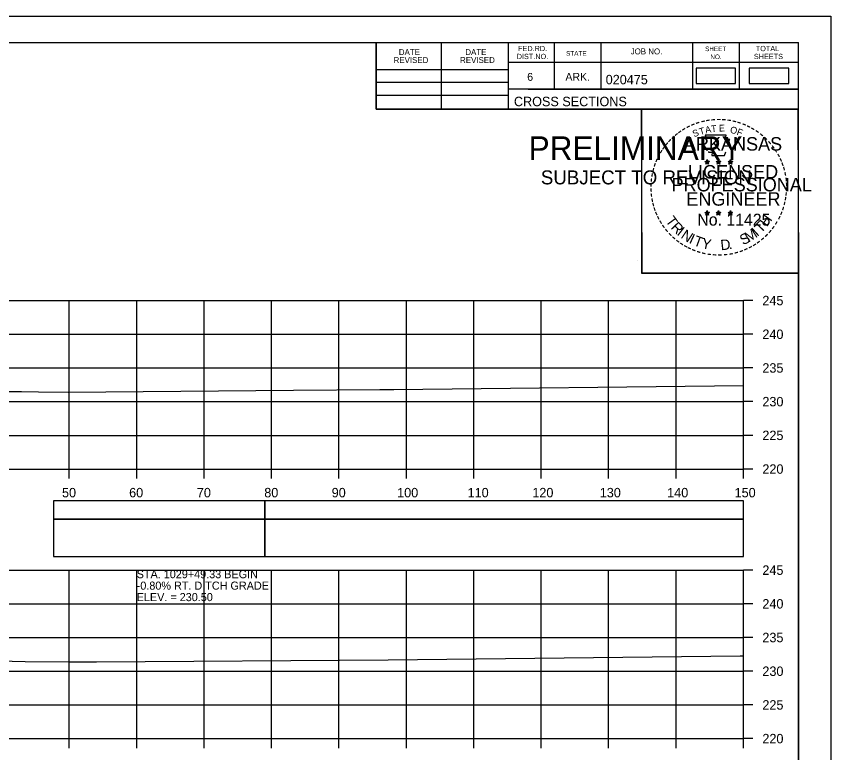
# Model space of a CAD drawing. Extents: x 1386544 to 1388153, y 379785 to 390999.
# Drawn here: x 1387390 to 1387510.8, y 384892.3 to 385001.6 of the extents above; entities that cross this region are included whole.
import ezdxf

# ---------------------------------------------------------------- set-up
doc = ezdxf.new("R2010")
doc.units = 0
for name, color, linetype in [('R_Axis', 7, 'Continuous'), ('R_Axis Annot', 7, 'Continuous'), ('R_Border', 7, 'Continuous'), ('R_Border PE', 7, 'Continuous'), ('R_Border Prem', 7, 'Continuous'), ('R_Exist Surface', 7, 'Continuous'), ('R_Fin Surface Annot', 7, 'Continuous'), ('R_Grid', 7, 'Continuous'), ('R_No Plot', 7, 'Continuous'), ('R_Striping', 7, 'Continuous'), ('S_SHOULDER', 7, 'Continuous')]:
    doc.layers.add(name, color=color, linetype=linetype)

msp = doc.modelspace()

# ---------------------------------------------------------------- linework, layer by layer
at = {"layer": 'R_Axis'}
for p, q in [((1387497.88, 384934.37), (1387497.88, 384959.37)), ((1387499.28, 384959.37), (1387497.88, 384959.37)), ((1387499.28, 384954.37), (1387497.88, 384954.37)), ((1387499.28, 384949.37), (1387497.88, 384949.37)), ((1387499.28, 384944.37), (1387497.88, 384944.37)), ((1387499.28, 384939.37), (1387497.88, 384939.37)), ((1387197.88, 384934.37), (1387497.88, 384934.37)), ((1387397.88, 384932.97), (1387397.88, 384934.37)), ((1387407.88, 384932.97), (1387407.88, 384934.37)), ((1387417.88, 384932.97), (1387417.88, 384934.37)), ((1387427.88, 384932.97), (1387427.88, 384934.37)), ((1387437.88, 384932.97), (1387437.88, 384934.37)), ((1387447.88, 384932.97), (1387447.88, 384934.37)), ((1387457.88, 384932.97), (1387457.88, 384934.37)), ((1387467.88, 384932.97), (1387467.88, 384934.37)), ((1387477.88, 384932.97), (1387477.88, 384934.37)), ((1387487.88, 384932.97), (1387487.88, 384934.37)), ((1387497.88, 384932.97), (1387497.88, 384934.37)), ((1387499.28, 384934.37), (1387497.88, 384934.37)), ((1387497.88, 384894.37), (1387497.88, 384919.37)), ((1387499.28, 384919.37), (1387497.88, 384919.37)), ((1387499.28, 384914.37), (1387497.88, 384914.37)), ((1387499.28, 384909.37), (1387497.88, 384909.37)), ((1387499.28, 384904.37), (1387497.88, 384904.37)), ((1387499.28, 384899.37), (1387497.88, 384899.37)), ((1387197.88, 384894.37), (1387497.88, 384894.37)), ((1387397.88, 384892.97), (1387397.88, 384894.37)), ((1387407.88, 384892.97), (1387407.88, 384894.37)), ((1387417.88, 384892.97), (1387417.88, 384894.37)), ((1387427.88, 384892.97), (1387427.88, 384894.37)), ((1387437.88, 384892.97), (1387437.88, 384894.37)), ((1387447.88, 384892.97), (1387447.88, 384894.37)), ((1387457.88, 384892.97), (1387457.88, 384894.37)), ((1387467.88, 384892.97), (1387467.88, 384894.37)), ((1387477.88, 384892.97), (1387477.88, 384894.37)), ((1387487.88, 384892.97), (1387487.88, 384894.37)), ((1387497.88, 384892.97), (1387497.88, 384894.37)), ((1387499.28, 384894.37), (1387497.88, 384894.37))]:
    msp.add_line(p, q, dxfattribs=at)
at = {"layer": 'R_Axis Annot'}
for points in [[(1387426.9, 384926.92), (1387497.88, 384926.92), (1387497.88, 384929.63), (1387426.9, 384929.63)], [(1387426.9, 384921.39), (1387497.88, 384921.39), (1387497.88, 384926.92), (1387426.9, 384926.92)]]:
    msp.add_lwpolyline(points, close=True, dxfattribs=at)
at = {"layer": 'R_Border'}
for p, q in [((1387189.88, 384997.66), (1387506.06, 384997.66)), ((1387443.42, 384987.78), (1387443.42, 384997.66)), ((1387453.1, 384987.78), (1387453.1, 384997.66)), ((1387462.96, 384997.66), (1387462.96, 384987.78)), ((1387469.8, 384997.66), (1387469.8, 384990.72)), ((1387476.74, 384997.66), (1387476.74, 384990.72)), ((1387490.32, 384997.66), (1387490.32, 384990.72)), ((1387497.26, 384997.66), (1387497.26, 384990.72)), ((1387506.06, 384792.2), (1387506.06, 384997.66)), ((1387506.06, 384994.72), (1387462.96, 384994.72)), ((1387506.06, 384994.74), (1387506.06, 384994.74)), ((1387443.42, 384993.64), (1387462.96, 384993.64)), ((1387443.42, 384991.78), (1387462.96, 384991.78)), ((1387443.42, 384989.84), (1387462.96, 384989.84)), ((1387506.06, 384990.72), (1387462.96, 384990.72)), ((1387465.92, 384990.72), (1387506.06, 384990.72)), ((1387506.06, 384987.78), (1387443.42, 384987.78))]:
    msp.add_line(p, q, dxfattribs=at)
at = {"layer": 'R_Border PE'}
for p, q in [((1387492.5, 384980.29), (1387492.45, 384980.04)), ((1387492.5, 384979.92), (1387492.5, 384980.29)), ((1387492.5, 384980.29), (1387492.54, 384980.04)), ((1387494.17, 384980.29), (1387494.12, 384980.04)), ((1387494.17, 384979.92), (1387494.17, 384980.29)), ((1387494.17, 384980.29), (1387494.21, 384980.04)), ((1387495.93, 384980.28), (1387495.89, 384980.02)), ((1387495.93, 384979.91), (1387495.93, 384980.28)), ((1387495.93, 384980.28), (1387495.98, 384980.03)), ((1387492.15, 384980.03), (1387492.5, 384979.92)), ((1387492.15, 384980.03), (1387492.4, 384979.99)), ((1387492.15, 384980.03), (1387492.38, 384979.91)), ((1387492.28, 384979.63), (1387492.5, 384979.92)), ((1387492.28, 384979.63), (1387492.41, 384979.87)), ((1387492.28, 384979.63), (1387492.49, 384979.84)), ((1387492.71, 384979.63), (1387492.49, 384979.84)), ((1387492.84, 384980.03), (1387492.5, 384979.92)), ((1387492.71, 384979.63), (1387492.5, 384979.92)), ((1387492.84, 384980.03), (1387492.56, 384979.99)), ((1387492.71, 384979.63), (1387492.57, 384979.92)), ((1387492.84, 384980.03), (1387492.64, 384979.93)), ((1387493.82, 384980.03), (1387494.17, 384979.92)), ((1387493.82, 384980.03), (1387494.07, 384979.99)), ((1387493.82, 384980.03), (1387494.05, 384979.91)), ((1387493.95, 384979.63), (1387494.17, 384979.92)), ((1387493.95, 384979.63), (1387494.08, 384979.87)), ((1387493.95, 384979.63), (1387494.16, 384979.84)), ((1387494.38, 384979.63), (1387494.16, 384979.84)), ((1387494.51, 384980.03), (1387494.17, 384979.92)), ((1387494.38, 384979.63), (1387494.17, 384979.92)), ((1387494.51, 384980.03), (1387494.23, 384979.99)), ((1387494.38, 384979.63), (1387494.24, 384979.92)), ((1387494.51, 384980.03), (1387494.31, 384979.93)), ((1387495.58, 384980.02), (1387495.93, 384979.91)), ((1387495.58, 384980.02), (1387495.83, 384979.98)), ((1387495.58, 384980.02), (1387495.82, 384979.9)), ((1387495.71, 384979.61), (1387495.93, 384979.91)), ((1387495.71, 384979.61), (1387495.84, 384979.86)), ((1387495.71, 384979.61), (1387495.93, 384979.83)), ((1387496.28, 384980.02), (1387495.93, 384979.91)), ((1387496.14, 384979.61), (1387495.93, 384979.91)), ((1387496.14, 384979.61), (1387495.93, 384979.83)), ((1387496.28, 384980.02), (1387495.99, 384979.97)), ((1387496.14, 384979.61), (1387496.01, 384979.91)), ((1387496.28, 384980.02), (1387496.07, 384979.92)), ((1387492.14, 384972.46), (1387492.49, 384972.35)), ((1387492.14, 384972.46), (1387492.4, 384972.42)), ((1387492.14, 384972.46), (1387492.38, 384972.34)), ((1387492.28, 384972.05), (1387492.49, 384972.35)), ((1387492.28, 384972.05), (1387492.4, 384972.3)), ((1387492.28, 384972.05), (1387492.49, 384972.27)), ((1387492.49, 384972.72), (1387492.45, 384972.46)), ((1387492.49, 384972.35), (1387492.49, 384972.72)), ((1387492.49, 384972.72), (1387492.54, 384972.47)), ((1387492.84, 384972.46), (1387492.49, 384972.35)), ((1387492.7, 384972.05), (1387492.49, 384972.35)), ((1387492.7, 384972.05), (1387492.49, 384972.27)), ((1387492.84, 384972.46), (1387492.55, 384972.41)), ((1387492.7, 384972.05), (1387492.57, 384972.34)), ((1387492.84, 384972.46), (1387492.63, 384972.36)), ((1387493.81, 384972.46), (1387494.16, 384972.35)), ((1387493.81, 384972.46), (1387494.06, 384972.42)), ((1387493.81, 384972.46), (1387494.05, 384972.34)), ((1387493.94, 384972.05), (1387494.16, 384972.35)), ((1387493.94, 384972.05), (1387494.07, 384972.3)), ((1387493.94, 384972.05), (1387494.16, 384972.27)), ((1387494.16, 384972.72), (1387494.12, 384972.46)), ((1387494.16, 384972.35), (1387494.16, 384972.72)), ((1387494.16, 384972.72), (1387494.21, 384972.47)), ((1387494.51, 384972.46), (1387494.16, 384972.35)), ((1387494.37, 384972.05), (1387494.16, 384972.35)), ((1387494.37, 384972.05), (1387494.16, 384972.27)), ((1387494.51, 384972.46), (1387494.22, 384972.41)), ((1387494.37, 384972.05), (1387494.24, 384972.34)), ((1387494.51, 384972.46), (1387494.3, 384972.36)), ((1387495.58, 384972.45), (1387495.93, 384972.34)), ((1387495.58, 384972.45), (1387495.83, 384972.41)), ((1387495.58, 384972.45), (1387495.82, 384972.33)), ((1387495.71, 384972.04), (1387495.93, 384972.34)), ((1387495.71, 384972.04), (1387495.84, 384972.29)), ((1387495.71, 384972.04), (1387495.93, 384972.26)), ((1387495.93, 384972.71), (1387495.89, 384972.45)), ((1387495.93, 384972.34), (1387495.93, 384972.71)), ((1387495.93, 384972.71), (1387495.98, 384972.46)), ((1387496.27, 384972.45), (1387495.93, 384972.34)), ((1387496.14, 384972.04), (1387495.93, 384972.34)), ((1387496.14, 384972.04), (1387495.93, 384972.26)), ((1387496.27, 384972.45), (1387495.99, 384972.4)), ((1387496.14, 384972.04), (1387496, 384972.33)), ((1387496.27, 384972.45), (1387496.07, 384972.35))]:
    msp.add_line(p, q, dxfattribs=at)
for points in [[(1387492.19, 384983.91), (1387492.46, 384983.09)], [(1387495.7, 384982.99), (1387495.84, 384983.27), (1387495.16, 384983.25), (1387495.3, 384983.91), (1387492.19, 384983.91)], [(1387492.68, 384981.49), (1387492.68, 384981.4), (1387493.24, 384981.38), (1387493.19, 384980.91), (1387495.06, 384980.91), (1387495.26, 384981.45)], [(1387492.5, 384980.29), (1387492.71, 384979.63), (1387492.15, 384980.03), (1387492.84, 384980.03), (1387492.28, 384979.63), (1387492.5, 384980.29)], [(1387494.17, 384980.29), (1387494.38, 384979.63), (1387493.82, 384980.03), (1387494.51, 384980.03), (1387493.95, 384979.63), (1387494.17, 384980.29)], [(1387495.93, 384980.28), (1387496.14, 384979.61), (1387495.58, 384980.02), (1387496.28, 384980.02), (1387495.71, 384979.61), (1387495.93, 384980.28)], [(1387492.49, 384972.72), (1387492.7, 384972.05), (1387492.14, 384972.46), (1387492.84, 384972.46), (1387492.28, 384972.05), (1387492.49, 384972.72)], [(1387494.16, 384972.72), (1387494.37, 384972.05), (1387493.81, 384972.46), (1387494.51, 384972.46), (1387493.94, 384972.05), (1387494.16, 384972.72)], [(1387495.93, 384972.71), (1387496.14, 384972.04), (1387495.58, 384972.45), (1387496.27, 384972.45), (1387495.71, 384972.04), (1387495.93, 384972.71)]]:
    msp.add_lwpolyline(points, dxfattribs=at)
for centre, radius in [((1387492.49, 384979.92), 0.172), ((1387494.16, 384979.92), 0.172), ((1387495.93, 384979.91), 0.172), ((1387492.49, 384979.92), 0.145), ((1387492.49, 384979.92), 0.116), ((1387492.49, 384979.92), 0.0991), ((1387492.49, 384979.92), 0.0747), ((1387492.49, 384979.92), 0.0495), ((1387492.49, 384979.92), 0.0296), ((1387494.16, 384979.92), 0.145), ((1387494.16, 384979.92), 0.116), ((1387494.16, 384979.92), 0.0991), ((1387494.16, 384979.92), 0.0747), ((1387494.16, 384979.92), 0.0495), ((1387494.16, 384979.92), 0.0296), ((1387495.93, 384979.91), 0.145), ((1387495.93, 384979.91), 0.116), ((1387495.93, 384979.91), 0.0991), ((1387495.93, 384979.91), 0.0747), ((1387495.93, 384979.91), 0.0495), ((1387495.93, 384979.91), 0.0296), ((1387492.49, 384972.35), 0.172), ((1387492.49, 384972.35), 0.145), ((1387492.49, 384972.35), 0.116), ((1387492.49, 384972.35), 0.0991), ((1387492.49, 384972.35), 0.0747), ((1387492.49, 384972.35), 0.0495), ((1387492.49, 384972.35), 0.0296), ((1387494.16, 384972.35), 0.172), ((1387494.16, 384972.35), 0.145), ((1387494.16, 384972.35), 0.116), ((1387494.16, 384972.35), 0.0991), ((1387494.16, 384972.35), 0.0747), ((1387494.16, 384972.35), 0.0495), ((1387494.16, 384972.35), 0.0296), ((1387495.93, 384972.34), 0.172), ((1387495.93, 384972.34), 0.145), ((1387495.93, 384972.34), 0.116), ((1387495.93, 384972.34), 0.0991), ((1387495.93, 384972.34), 0.0747), ((1387495.93, 384972.34), 0.0495), ((1387495.93, 384972.34), 0.0296)]:
    msp.add_circle(centre, radius, dxfattribs=at)
at = {"layer": 'R_Exist Surface'}
for points in [[(1387385.63, 384945.88), (1387390.78, 384945.87), (1387393.3, 384945.82), (1387397.73, 384945.76), (1387431.12, 384946.08), (1387443.92, 384946.16), (1387446.02, 384946.19), (1387497.88, 384946.78)], [(1387385.52, 384905.96), (1387391.34, 384905.83), (1387397.89, 384905.77), (1387398.81, 384905.76), (1387401.92, 384905.78), (1387445.19, 384906.06), (1387497.37, 384906.64), (1387497.88, 384906.65)]]:
    msp.add_lwpolyline(points, dxfattribs=at)
at = {"layer": 'R_Grid'}
for p, q in [((1387197.88, 384959.37), (1387497.88, 384959.37)), ((1387397.88, 384934.37), (1387397.88, 384959.37)), ((1387407.88, 384934.37), (1387407.88, 384959.37)), ((1387417.88, 384934.37), (1387417.88, 384959.37)), ((1387427.88, 384934.37), (1387427.88, 384959.37)), ((1387437.88, 384934.37), (1387437.88, 384959.37)), ((1387447.88, 384934.37), (1387447.88, 384959.37)), ((1387457.88, 384934.37), (1387457.88, 384959.37)), ((1387467.88, 384934.37), (1387467.88, 384959.37)), ((1387477.88, 384934.37), (1387477.88, 384959.37)), ((1387487.88, 384934.37), (1387487.88, 384959.37)), ((1387497.88, 384934.37), (1387497.88, 384959.37)), ((1387197.88, 384954.37), (1387497.88, 384954.37)), ((1387197.88, 384949.37), (1387497.88, 384949.37)), ((1387197.88, 384944.37), (1387497.88, 384944.37)), ((1387197.88, 384939.37), (1387497.88, 384939.37)), ((1387197.88, 384934.37), (1387497.88, 384934.37)), ((1387197.88, 384919.37), (1387497.88, 384919.37)), ((1387397.88, 384894.37), (1387397.88, 384919.37)), ((1387407.88, 384894.37), (1387407.88, 384919.37)), ((1387417.88, 384894.37), (1387417.88, 384919.37)), ((1387427.88, 384894.37), (1387427.88, 384919.37)), ((1387437.88, 384894.37), (1387437.88, 384919.37)), ((1387447.88, 384894.37), (1387447.88, 384919.37)), ((1387457.88, 384894.37), (1387457.88, 384919.37)), ((1387467.88, 384894.37), (1387467.88, 384919.37)), ((1387477.88, 384894.37), (1387477.88, 384919.37)), ((1387487.88, 384894.37), (1387487.88, 384919.37)), ((1387497.88, 384894.37), (1387497.88, 384919.37)), ((1387197.88, 384914.37), (1387497.88, 384914.37)), ((1387197.88, 384909.37), (1387497.88, 384909.37)), ((1387197.88, 384904.37), (1387497.88, 384904.37)), ((1387197.88, 384899.37), (1387497.88, 384899.37)), ((1387197.88, 384894.37), (1387497.88, 384894.37))]:
    msp.add_line(p, q, dxfattribs=at)
at = {"layer": 'R_No Plot'}
for p, q in [((1387177.48, 385001.55), (1387510.81, 385001.55)), ((1387482.1, 384965.32), (1387482.1, 384965.32))]:
    msp.add_line(p, q, dxfattribs=at)
for points in [[(1387177.47, 385001.55), (1387510.81, 385001.55), (1387510.81, 384788.22), (1387177.47, 384788.22)], [(1387423.8, 384997.66), (1387443.42, 384997.66), (1387443.42, 384987.78), (1387459.53, 384987.78), (1387482.73, 384987.78), (1387482.73, 384963.45), (1387506.06, 384963.45), (1387506.06, 384792.2), (1387189.88, 384792.2), (1387189.88, 384997.66)], [(1387482.73, 384987.78), (1387505.94, 384987.78), (1387506.06, 384963.45), (1387482.85, 384963.45)]]:
    msp.add_lwpolyline(points, close=True, dxfattribs=at)
at = {"layer": 'R_Striping'}
for points in [[(1387395.56, 384926.92), (1387426.9, 384926.92), (1387426.9, 384929.63), (1387395.56, 384929.63)], [(1387395.56, 384921.4), (1387426.9, 384921.4), (1387426.9, 384926.92), (1387395.56, 384926.92)]]:
    msp.add_lwpolyline(points, close=True, dxfattribs=at)
at = {"layer": 'S_SHOULDER'}
for points in [[(1387490.87, 384991.56), (1387496.71, 384991.56), (1387496.71, 384993.87), (1387490.87, 384993.87)], [(1387498.74, 384991.56), (1387504.58, 384991.56), (1387504.58, 384993.87), (1387498.74, 384993.87)]]:
    msp.add_lwpolyline(points, close=True, dxfattribs=at)

# ---------------------------------------------------------------- texts
at = {"layer": 'R_Axis Annot'}
for s, p in [('245', (1387500.68, 384958.67)), ('240', (1387500.68, 384953.67)), ('235', (1387500.68, 384948.67)), ('230', (1387500.68, 384943.67)), ('225', (1387500.68, 384938.67)), ('220', (1387500.68, 384933.67)), ('50', (1387396.8, 384930.17)), ('60', (1387406.76, 384930.17)), ('70', (1387416.8, 384930.17)), ('80', (1387426.8, 384930.17)), ('90', (1387436.8, 384930.17)), ('100', (1387446.51, 384930.17)), ('110', (1387456.96, 384930.17)), ('120', (1387466.56, 384930.17)), ('130', (1387476.56, 384930.17)), ('140', (1387486.56, 384930.17)), ('150', (1387496.56, 384930.17)), ('245', (1387500.68, 384918.67)), ('240', (1387500.68, 384913.67)), ('235', (1387500.68, 384908.67)), ('230', (1387500.68, 384903.67)), ('225', (1387500.68, 384898.67)), ('220', (1387500.68, 384893.67))]:
    msp.add_text(s, height=1.4, dxfattribs=at).set_placement(p)
at = {"layer": 'R_Border'}
for s, height, p in [('FED.RD.', 0.782, (1387464.44, 384996.38)), ('SHEET', 0.684, (1387492.18, 384996.38)), ('TOTAL', 0.782, (1387499.7, 384996.38)), ('DATE', 0.879, (1387446.76, 384995.8)), ('DATE', 0.879, (1387456.62, 384995.8)), ('DIST.NO.', 0.782, (1387464.24, 384995.2)), ('STATE', 0.684, (1387471.56, 384995.7)), ('JOB NO.', 0.879, (1387481.14, 384995.9)), ('NO.', 0.684, (1387492.96, 384995.2)), ('SHEETS', 0.782, (1387499.42, 384995.2)), ('REVISED', 0.879, (1387445.98, 384994.62)), ('REVISED', 0.879, (1387455.84, 384994.62)), ('6', 1.17, (1387465.8, 384991.98)), ('ARK.', 1.172, (1387471.46, 384991.98)), ('020475', 1.4, (1387477.44, 384991.46)), ('CROSS SECTIONS', 1.4, (1387463.83, 384988.21))]:
    msp.add_text(s, height=height, rotation=360, dxfattribs=at).set_placement(p)
at = {"layer": 'R_Border PE'}
for s, height, rotation, p in [('-', 1.6, 10.2193, (1387492.36, 384985.44)), ('-', 1.6, 5.8968, (1387493.09, 384985.55)), ('-', 1.6, 0.1862, (1387493.86, 384985.62)), ('-', 1.6, 357.743, (1387494.59, 384985.61)), ('-', 1.6, 352.1617, (1387495.33, 384985.56)), ('-', 1.6, 34.0636, (1387489.07, 384984.08)), ('-', 1.6, 28.7918, (1387489.67, 384984.45)), ('-', 1.6, 24.3072, (1387490.3, 384984.77)), ('-', 1.6, 19.1761, (1387490.94, 384985.04)), ('T', 1, 16.4036, (1387491.46, 384983.92)), ('-', 1.6, 13.6301, (1387491.69, 384985.28)), ('A', 1, 11.2132, (1387492.28, 384984.17)), ('T', 1, 6.0228, (1387493.13, 384984.34)), ('E', 1, 0.8323, (1387494.24, 384984.45)), ('O', 1, 350.4515, (1387495.84, 384984.24)), ('-', 1.6, 347.2049, (1387496.05, 384985.44)), ('F', 1, 340.0707, (1387496.79, 384984.01)), ('-', 1.6, 342.3362, (1387496.69, 384985.29)), ('-', 1.6, 337.8551, (1387497.42, 384985.06)), ('-', 1.6, 334.1211, (1387498.05, 384984.79)), ('-', 1.6, 329.6409, (1387498.63, 384984.51)), ('-', 1.6, 42.9622, (1387487.58, 384982.89)), ('-', 1.6, 38.9507, (1387488.02, 384983.31)), ('-', 1.6, 36.2317, (1387488.49, 384983.69)), ('S', 1, 21.594, (1387490.54, 384983.59)), ('-', 1.6, 325.8627, (1387499.27, 384984.15)), ('-', 1.6, 320.5297, (1387499.88, 384983.72)), ('-', 1.6, 50.6142, (1387486.73, 384981.93)), ('-', 1.6, 48.423, (1387487.14, 384982.42)), ('ARKANSAS', 2, 360, (1387489.04, 384981.62)), ('-', 1.6, 315.5786, (1387500.48, 384983.23)), ('-', 1.6, 309.8797, (1387501.05, 384982.68)), ('-', 1.6, 58.0706, (1387486, 384980.84)), ('-', 1.6, 54.2325, (1387486.32, 384981.36)), ('-', 1.6, 306.6522, (1387501.58, 384982.08)), ('-', 1.4, 303.6753, (1387502.06, 384981.51)), ('-', 1.6, 67.7743, (1387485.42, 384979.61)), ('-', 1.6, 62.8713, (1387485.68, 384980.22)), ('-', 1.6, 299.6684, (1387502.38, 384980.91)), ('-', 1.6, 294.6628, (1387502.71, 384980.3)), ('-', 1.6, 75.461, (1387485.01, 384978.27)), ('-', 1.6, 72.3945, (1387485.2, 384978.98)), ('LICENSED', 2, 360, (1387489.64, 384977.48)), ('DWB', 0.01, 360, (1387492.48, 384979.92)), ('DWB', 0.01, 360, (1387494.15, 384979.92)), ('DWB', 0.01, 360, (1387495.92, 384979.91)), ('-', 1.6, 290.5728, (1387502.96, 384979.72)), ('-', 1.6, 285.1233, (1387503.2, 384979.14)), ('-', 1.6, 81.2013, (1387484.88, 384977.55)), ('-', 1.6, 280.5493, (1387503.4, 384978.4)), ('-', 1.6, 89.0622, (1387484.77, 384976.16)), ('-', 1.6, 85.1863, (1387484.8, 384976.86)), ('PROFESSIONAL', 2, 360, (1387487.21, 384975.57)), ('-', 1.6, 276.5962, (1387503.56, 384977.63)), ('-', 1.6, 274.3301, (1387503.62, 384976.91)), ('-', 1.6, 94.1959, (1387484.81, 384975.44)), ('-', 1.6, 98.9479, (1387484.88, 384974.77)), ('ENGINEER', 2, 360, (1387489.4, 384973.45)), ('-', 1.6, 263.5172, (1387503.63, 384975.61)), ('-', 1.6, 269.9407, (1387503.65, 384976.27)), ('-', 1.6, 101.7149, (1387485.02, 384974.04)), ('-', 1.6, 255.7626, (1387503.45, 384974.28)), ('-', 1.6, 260.9953, (1387503.56, 384974.95)), ('-', 1.6, 105.4578, (1387485.18, 384973.44)), ('-', 1.6, 109.0874, (1387485.39, 384972.81)), ('-', 1.6, 252.8681, (1387503.27, 384973.56)), ('-', 1.6, 114.0643, (1387485.65, 384972.21)), ('-', 1.6, 115.7289, (1387485.95, 384971.6)), ('T', 1.54, 306.0406, (1387486.25, 384971.19)), ('No. 11425', 1.757, 360, (1387491.03, 384970.5)), ('DWB', 0.01, 360, (1387492.48, 384972.35)), ('DWB', 0.01, 360, (1387494.15, 384972.35)), ('DWB', 0.01, 360, (1387495.91, 384972.34)), ('H', 1.54, 54.6088, (1387501.37, 384970.22)), ('-', 1.6, 244.6197, (1387502.79, 384972.25)), ('-', 1.6, 247.8887, (1387503.05, 384972.88)), ('-', 1.6, 120.4471, (1387486.31, 384971.01)), ('-', 1.6, 125.8934, (1387486.71, 384970.45)), ('R', 1.54, 314.005, (1387487.01, 384970.14)), ('T', 1.54, 46.6444, (1387500.48, 384969.28)), ('-', 1.6, 233.8452, (1387501.99, 384970.85)), ('-', 1.6, 239.0712, (1387502.39, 384971.5)), ('-', 1.6, 130.7181, (1387487.17, 384969.9)), ('-', 1.6, 134.2238, (1387487.69, 384969.35)), ('I', 1.54, 321.9694, (1387487.91, 384969.21)), ('N', 1.54, 326.5002, (1387488.48, 384968.74)), ('I', 1.54, 335.3603, (1387489.69, 384967.95)), ('S', 1.54, 26.9312, (1387497.8, 384967.55)), ('M', 1.54, 32.6563, (1387498.64, 384967.96)), ('I', 1.54, 42.1136, (1387499.92, 384968.8)), ('-', 1.6, 225.7653, (1387501.08, 384969.72)), ('-', 1.6, 231.2538, (1387501.56, 384970.28)), ('-', 1.6, 138.9338, (1387488.22, 384968.89)), ('-', 1.6, 144.6463, (1387488.77, 384968.48)), ('T', 1.54, 339.8912, (1387490.35, 384967.62)), ('Y', 1.54, 347.8556, (1387491.57, 384967.18)), ('D', 1.54, 6.3969, (1387494.55, 384966.82)), ('-', 1.6, 215.7363, (1387500.01, 384968.74)), ('-', 1.6, 221.0851, (1387500.56, 384969.21)), ('-', 1.6, 148.0898, (1387489.33, 384968.11)), ('-', 1.6, 151.5704, (1387489.91, 384967.79)), ('-', 1.6, 154.6002, (1387490.43, 384967.54)), ('-', 1.6, 158.5612, (1387491.06, 384967.29)), ('.', 1.54, 13.7642, (1387495.74, 384966.95)), ('-', 1.6, 200.7184, (1387497.68, 384967.41)), ('-', 1.6, 204.2516, (1387498.29, 384967.69)), ('-', 1.6, 207.3568, (1387498.92, 384968.01)), ('-', 1.6, 212.2491, (1387499.48, 384968.35)), ('-', 1.6, 162.7983, (1387491.75, 384967.07)), ('-', 1.6, 167.5555, (1387492.46, 384966.91)), ('-', 1.6, 173.1155, (1387493.23, 384966.8)), ('-', 1.6, 176.5183, (1387493.98, 384966.75)), ('-', 1.6, 181.5918, (1387494.72, 384966.76)), ('-', 1.6, 185.8167, (1387495.53, 384966.84)), ('-', 1.6, 191.2858, (1387496.27, 384966.97)), ('-', 1.6, 195.4743, (1387497, 384967.17))]:
    msp.add_text(s, height=height, rotation=rotation, dxfattribs=at).set_placement(p)
at = {"layer": 'R_Border Prem'}
for s, height, p in [('PRELIMINARY', 3.5, (1387466.01, 384980.24)), ('DWB', 0.01, (1387466.76, 384982.09)), ('SUBJECT TO REVISION', 2.0751, (1387467.82, 384976.61))]:
    msp.add_text(s, height=height, rotation=360, dxfattribs=at).set_placement(p)
at = {"layer": 'R_Fin Surface Annot'}
for s, p in [('STA. 1029+49.33 BEGIN ', (1387407.88, 384918.17)), ('-0.80% RT. DITCH GRADE', (1387407.88, 384916.47)), ('ELEV. = 230.50', (1387407.88, 384914.77))]:
    msp.add_text(s, height=1.2, dxfattribs=at).set_placement(p)

doc.saveas('drawing.dxf')
